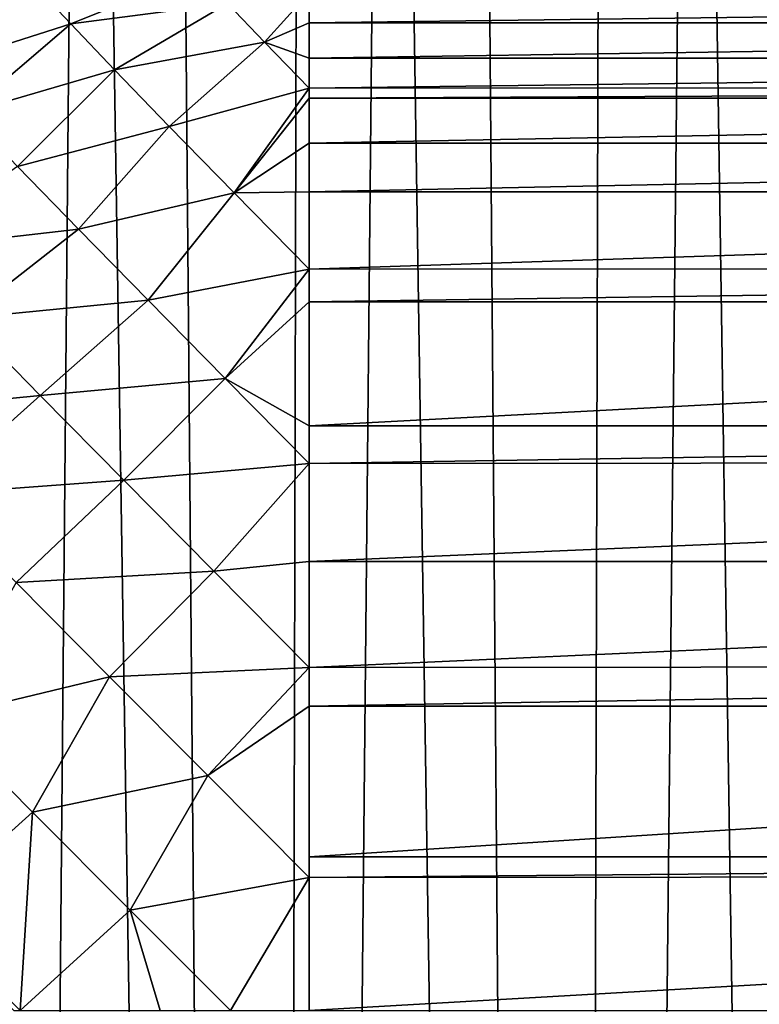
# Model space of a CAD drawing. Header units: millimetres. Extents: x -110 to 110, y 0 to 80.
# Tile 292 of 439: x 69.82 to 71.17, y 26.05 to 27.85. Entities that reach past the tile are written whole.
import ezdxf

# ---------------------------------------------------------------- set-up
doc = ezdxf.new("R2010")
doc.units = ezdxf.units.MM
doc.header["$LTSCALE"] = 59.460957
for name, color, linetype in [('103', 7, 'CONTINUOUS'), ('104', 7, 'CONTINUOUS'), ('30', 7, 'CONTINUOUS'), ('54', 7, 'CONTINUOUS'), ('6', 7, 'CONTINUOUS')]:
    doc.layers.add(name, color=color, linetype=linetype)

msp = doc.modelspace()

# ---------------------------------------------------------------- linework, layer by layer
at = {"layer": '103', "color": 7, "linetype": 'CONTINUOUS'}
for points in [[(69.8196, 27.9432, 50.2752), (69.5932, 27.8146, 50.5086), (69.8551, 27.9036, 50.5117), (69.8196, 27.9432, 50.2752)], [(69.8551, 27.9036, 50.5117), (69.9135, 27.8412, 50.7386), (70.1468, 27.9354, 50.5879), (69.8551, 27.9036, 50.5117)], [(70.1468, 27.9354, 50.5879), (69.9135, 27.8412, 50.7386), (70.2005, 27.8787, 50.7596), (70.1468, 27.9354, 50.5879)], [(69.5932, 27.8146, 50.5086), (69.6475, 27.7563, 50.7363), (69.8551, 27.9036, 50.5117), (69.5932, 27.8146, 50.5086)], [(69.8551, 27.9036, 50.5117), (69.6475, 27.7563, 50.7363), (69.9135, 27.8412, 50.7386), (69.8551, 27.9036, 50.5117)], [(70.2005, 27.8787, 50.7596), (70.2683, 27.8081, 50.921), (70.35, 27.8989, 50.7241), (70.2005, 27.8787, 50.7596)], [(70.35, 27.8989, 50.7241), (70.2683, 27.8081, 50.921), (70.35, 27.8432, 50.8538), (70.35, 27.8989, 50.7241)], [(69.9135, 27.8412, 50.7386), (69.9936, 27.7573, 50.9514), (70.2005, 27.8787, 50.7596), (69.9135, 27.8412, 50.7386)], [(70.2005, 27.8787, 50.7596), (69.9936, 27.7573, 50.9514), (70.2683, 27.8081, 50.921), (70.2005, 27.8787, 50.7596)], [(69.6475, 27.7563, 50.7363), (69.7223, 27.6778, 50.9519), (69.9135, 27.8412, 50.7386), (69.6475, 27.7563, 50.7363)], [(69.9135, 27.8412, 50.7386), (69.7223, 27.6778, 50.9519), (69.9936, 27.7573, 50.9514), (69.9135, 27.8412, 50.7386)], [(70.35, 27.8432, 50.8538), (70.2683, 27.8081, 50.921), (70.35, 27.7784, 50.9793), (70.35, 27.8432, 50.8538)], [(69.9936, 27.7573, 50.9514), (70.094, 27.6535, 51.1461), (70.2683, 27.8081, 50.921), (69.9936, 27.7573, 50.9514)], [(70.2683, 27.8081, 50.921), (70.094, 27.6535, 51.1461), (70.35, 27.7238, 51.0707), (70.2683, 27.8081, 50.921)], [(70.2683, 27.8081, 50.921), (70.35, 27.7238, 51.0707), (70.35, 27.7784, 50.9793), (70.2683, 27.8081, 50.921)], [(69.7223, 27.6778, 50.9519), (69.8163, 27.5803, 51.1515), (69.9936, 27.7573, 50.9514), (69.7223, 27.6778, 50.9519)], [(69.9936, 27.7573, 50.9514), (69.8163, 27.5803, 51.1515), (70.094, 27.6535, 51.1461), (69.9936, 27.7573, 50.9514)], [(70.094, 27.6535, 51.1461), (70.2127, 27.5318, 51.3189), (70.35, 27.7238, 51.0707), (70.094, 27.6535, 51.1461)], [(70.35, 27.7238, 51.0707), (70.2127, 27.5318, 51.3189), (70.35, 27.705, 51.0999), (70.35, 27.7238, 51.0707)], [(70.35, 27.705, 51.0999), (70.2127, 27.5318, 51.3189), (70.35, 27.6232, 51.215), (70.35, 27.705, 51.0999)], [(69.8163, 27.5803, 51.1515), (69.9279, 27.4655, 51.332), (70.094, 27.6535, 51.1461), (69.8163, 27.5803, 51.1515)], [(70.094, 27.6535, 51.1461), (69.9279, 27.4655, 51.332), (70.2127, 27.5318, 51.3189), (70.094, 27.6535, 51.1461)], [(70.35, 27.6232, 51.215), (70.2127, 27.5318, 51.3189), (70.35, 27.5336, 51.324), (70.35, 27.6232, 51.215)], [(69.8163, 27.5803, 51.1515), (69.5975, 27.4274, 51.2222), (69.9279, 27.4655, 51.332), (69.8163, 27.5803, 51.1515)], [(69.9279, 27.4655, 51.332), (70.0552, 27.3354, 51.4903), (70.2127, 27.5318, 51.3189), (69.9279, 27.4655, 51.332)], [(70.2127, 27.5318, 51.3189), (70.0552, 27.3354, 51.4903), (70.35, 27.392, 51.4689), (70.2127, 27.5318, 51.3189)], [(70.2127, 27.5318, 51.3189), (70.35, 27.392, 51.4689), (70.35, 27.5336, 51.324), (70.2127, 27.5318, 51.3189)], [(69.5975, 27.4274, 51.2222), (69.719, 27.3025, 51.4122), (69.9279, 27.4655, 51.332), (69.5975, 27.4274, 51.2222)], [(69.9279, 27.4655, 51.332), (69.719, 27.3025, 51.4122), (70.0552, 27.3354, 51.4903), (69.9279, 27.4655, 51.332)], [(70.0552, 27.3354, 51.4903), (70.1962, 27.1921, 51.6238), (70.35, 27.392, 51.4689), (70.0552, 27.3354, 51.4903)], [(70.35, 27.392, 51.4689), (70.1962, 27.1921, 51.6238), (70.35, 27.3323, 51.5218), (70.35, 27.392, 51.4689)], [(69.719, 27.3025, 51.4122), (69.8575, 27.1611, 51.5775), (70.0552, 27.3354, 51.4903), (69.719, 27.3025, 51.4122)], [(70.0552, 27.3354, 51.4903), (69.8575, 27.1611, 51.5775), (70.1962, 27.1921, 51.6238), (70.0552, 27.3354, 51.4903)], [(70.35, 27.3323, 51.5218), (70.1962, 27.1921, 51.6238), (70.35, 27.1052, 51.6893), (70.35, 27.3323, 51.5218)], [(69.719, 27.3025, 51.4122), (69.5115, 27.1266, 51.4507), (69.8575, 27.1611, 51.5775), (69.719, 27.3025, 51.4122)], [(69.8575, 27.1611, 51.5775), (70.0105, 27.0057, 51.7151), (70.1962, 27.1921, 51.6238), (69.8575, 27.1611, 51.5775)], [(70.1962, 27.1921, 51.6238), (70.0105, 27.0057, 51.7151), (70.35, 27.0366, 51.7309), (70.1962, 27.1921, 51.6238)], [(70.1962, 27.1921, 51.6238), (70.35, 27.0366, 51.7309), (70.35, 27.1052, 51.6893), (70.1962, 27.1921, 51.6238)], [(69.5115, 27.1266, 51.4507), (69.6552, 26.9799, 51.6198), (69.8575, 27.1611, 51.5775), (69.5115, 27.1266, 51.4507)], [(69.8575, 27.1611, 51.5775), (69.6552, 26.9799, 51.6198), (70.0105, 27.0057, 51.7151), (69.8575, 27.1611, 51.5775)], [(70.0105, 27.0057, 51.7151), (70.1753, 26.8391, 51.8227), (70.35, 27.0366, 51.7309), (70.0105, 27.0057, 51.7151)], [(70.35, 27.0366, 51.7309), (70.1753, 26.8391, 51.8227), (70.35, 26.8568, 51.8232), (70.35, 27.0366, 51.7309)], [(69.6552, 26.9799, 51.6198), (69.8138, 26.8188, 51.76), (70.0105, 27.0057, 51.7151), (69.6552, 26.9799, 51.6198)], [(70.0105, 27.0057, 51.7151), (69.8138, 26.8188, 51.76), (70.1753, 26.8391, 51.8227), (70.0105, 27.0057, 51.7151)], [(70.1753, 26.8391, 51.8227), (70.35, 26.6631, 51.8987), (70.35, 26.8568, 51.8232), (70.1753, 26.8391, 51.8227)], [(69.8138, 26.8188, 51.76), (69.9846, 26.6461, 51.8688), (70.1753, 26.8391, 51.8227), (69.8138, 26.8188, 51.76)], [(70.1753, 26.8391, 51.8227), (69.9846, 26.6461, 51.8688), (70.35, 26.6631, 51.8987), (70.1753, 26.8391, 51.8227)], [(69.9846, 26.6461, 51.8688), (69.8138, 26.8188, 51.76), (69.6731, 26.5706, 51.804), (69.9846, 26.6461, 51.8688)], [(69.9846, 26.6461, 51.8688), (70.1643, 26.4651, 51.9443), (70.35, 26.6631, 51.8987), (69.9846, 26.6461, 51.8688)], [(70.35, 26.6631, 51.8987), (70.1643, 26.4651, 51.9443), (70.35, 26.592, 51.9208), (70.35, 26.6631, 51.8987)], [(69.8439, 26.3981, 51.9005), (69.9846, 26.6461, 51.8688), (69.6731, 26.5706, 51.804), (69.8439, 26.3981, 51.9005)], [(70.1643, 26.4651, 51.9443), (69.9846, 26.6461, 51.8688), (69.8439, 26.3981, 51.9005), (70.1643, 26.4651, 51.9443)], [(70.1643, 26.4651, 51.9443), (70.35, 26.2786, 51.9851), (70.35, 26.592, 51.9208), (70.1643, 26.4651, 51.9443)], [(70.35, 26.592, 51.9208), (70.35, 26.2786, 51.9851), (70.35, 26.3161, 51.9801), (70.35, 26.592, 51.9208)], [(69.8439, 26.3981, 51.9005), (69.6731, 26.5706, 51.804), (69.6413, 26.2154, 51.8615), (69.8439, 26.3981, 51.9005)], [(70.0224, 26.2185, 51.9644), (70.1643, 26.4651, 51.9443), (69.8439, 26.3981, 51.9005), (70.0224, 26.2185, 51.9644)], [(70.35, 26.2786, 51.9851), (70.1643, 26.4651, 51.9443), (70.0224, 26.2185, 51.9644), (70.35, 26.2786, 51.9851)], [(69.8208, 26.0346, 51.9287), (69.8439, 26.3981, 51.9005), (69.6413, 26.2154, 51.8615), (69.8208, 26.0346, 51.9287)], [(69.8208, 26.0346, 51.9287), (70.0224, 26.2185, 51.9644), (69.8439, 26.3981, 51.9005), (69.8208, 26.0346, 51.9287)], [(70.2057, 26.0346, 51.9948), (70.35, 26.2786, 51.9851), (70.0224, 26.2185, 51.9644), (70.2057, 26.0346, 51.9948)], [(70.2057, 26.0346, 51.9948), (70.35, 26.0346, 52), (70.35, 26.2786, 51.9851), (70.2057, 26.0346, 51.9948)], [(69.8097, 26.0346, 51.9256), (69.8208, 26.0346, 51.9287), (69.6413, 26.2154, 51.8615), (69.8097, 26.0346, 51.9256)], [(69.8208, 26.0346, 51.9287), (70.0773, 26.0346, 51.9813), (70.0224, 26.2185, 51.9644), (69.8208, 26.0346, 51.9287)], [(70.0773, 26.0346, 51.9813), (70.2057, 26.0346, 51.9948), (70.0224, 26.2185, 51.9644), (70.0773, 26.0346, 51.9813)]]:
    msp.add_3dface(points, dxfattribs=at)
at = {"layer": '104', "color": 7, "linetype": 'CONTINUOUS'}
for points in [[(74.65, 27.8989, 50.7241), (70.35, 27.8432, 50.8538), (74.65, 27.8432, 50.8538), (74.65, 27.8989, 50.7241)], [(70.35, 27.8989, 50.7241), (70.35, 27.8432, 50.8538), (74.65, 27.8989, 50.7241), (70.35, 27.8989, 50.7241)], [(74.65, 27.8432, 50.8538), (70.35, 27.7784, 50.9793), (74.65, 27.7784, 50.9793), (74.65, 27.8432, 50.8538)], [(70.35, 27.8432, 50.8538), (70.35, 27.7784, 50.9793), (74.65, 27.8432, 50.8538), (70.35, 27.8432, 50.8538)], [(74.65, 27.7784, 50.9793), (70.35, 27.7238, 51.0707), (74.65, 27.7267, 51.0663), (74.65, 27.7784, 50.9793)], [(70.35, 27.7784, 50.9793), (70.35, 27.7238, 51.0707), (74.65, 27.7784, 50.9793), (70.35, 27.7784, 50.9793)], [(74.65, 27.7267, 51.0663), (70.35, 27.705, 51.0999), (74.65, 27.705, 51.0999), (74.65, 27.7267, 51.0663)], [(70.35, 27.7238, 51.0707), (70.35, 27.705, 51.0999), (74.65, 27.7267, 51.0663), (70.35, 27.7238, 51.0707)], [(74.65, 27.705, 51.0999), (70.35, 27.6232, 51.215), (74.65, 27.6232, 51.215), (74.65, 27.705, 51.0999)], [(70.35, 27.705, 51.0999), (70.35, 27.6232, 51.215), (74.65, 27.705, 51.0999), (70.35, 27.705, 51.0999)], [(74.65, 27.6232, 51.215), (70.35, 27.5336, 51.324), (74.65, 27.5336, 51.324), (74.65, 27.6232, 51.215)], [(70.35, 27.6232, 51.215), (70.35, 27.5336, 51.324), (74.65, 27.6232, 51.215), (70.35, 27.6232, 51.215)], [(74.65, 27.5336, 51.324), (70.35, 27.392, 51.4689), (74.65, 27.3951, 51.4659), (74.65, 27.5336, 51.324)], [(70.35, 27.5336, 51.324), (70.35, 27.392, 51.4689), (74.65, 27.5336, 51.324), (70.35, 27.5336, 51.324)], [(74.65, 27.3951, 51.4659), (70.35, 27.3323, 51.5218), (74.65, 27.3323, 51.5218), (74.65, 27.3951, 51.4659)], [(70.35, 27.392, 51.4689), (70.35, 27.3323, 51.5218), (74.65, 27.3951, 51.4659), (70.35, 27.392, 51.4689)], [(74.65, 27.3323, 51.5218), (70.35, 27.1052, 51.6893), (74.65, 27.1052, 51.6893), (74.65, 27.3323, 51.5218)], [(70.35, 27.3323, 51.5218), (70.35, 27.1052, 51.6893), (74.65, 27.3323, 51.5218), (70.35, 27.3323, 51.5218)], [(70.35, 27.1052, 51.6893), (70.35, 27.0366, 51.7309), (74.65, 27.1052, 51.6893), (70.35, 27.1052, 51.6893)], [(74.65, 27.1052, 51.6893), (70.35, 27.0366, 51.7309), (74.65, 27.0398, 51.729), (74.65, 27.1052, 51.6893)], [(70.35, 27.0366, 51.7309), (70.35, 26.8568, 51.8232), (74.65, 27.0398, 51.729), (70.35, 27.0366, 51.7309)], [(74.65, 27.0398, 51.729), (70.35, 26.8568, 51.8232), (74.65, 26.8568, 51.8232), (74.65, 27.0398, 51.729)], [(70.35, 26.8568, 51.8232), (70.35, 26.6631, 51.8987), (74.65, 26.8568, 51.8232), (70.35, 26.8568, 51.8232)], [(74.65, 26.8568, 51.8232), (70.35, 26.6631, 51.8987), (74.65, 26.6665, 51.8975), (74.65, 26.8568, 51.8232)], [(70.35, 26.6631, 51.8987), (70.35, 26.592, 51.9208), (74.65, 26.6665, 51.8975), (70.35, 26.6631, 51.8987)], [(74.65, 26.6665, 51.8975), (70.35, 26.592, 51.9208), (74.65, 26.592, 51.9208), (74.65, 26.6665, 51.8975)], [(70.35, 26.592, 51.9208), (70.35, 26.3161, 51.9801), (74.65, 26.592, 51.9208), (70.35, 26.592, 51.9208)], [(74.65, 26.592, 51.9208), (70.35, 26.3161, 51.9801), (74.65, 26.3161, 51.9801), (74.65, 26.592, 51.9208)], [(70.35, 26.3161, 51.9801), (70.35, 26.2786, 51.9851), (74.65, 26.3161, 51.9801), (70.35, 26.3161, 51.9801)], [(74.65, 26.3161, 51.9801), (70.35, 26.2786, 51.9851), (74.65, 26.2821, 51.9846), (74.65, 26.3161, 51.9801)], [(70.35, 26.0346, 52), (74.65, 26.0346, 52), (74.65, 26.2821, 51.9846), (70.35, 26.0346, 52)], [(70.35, 26.2786, 51.9851), (70.35, 26.0346, 52), (74.65, 26.2821, 51.9846), (70.35, 26.2786, 51.9851)]]:
    msp.add_3dface(points, dxfattribs=at)
at = {"layer": '30', "color": 7, "linetype": 'CONTINUOUS'}
for points in [[(69.4624, 40, 34.6326), (70.0204, 40, 34.5036), (69.7415, 9.2948, 35.1154), (69.4624, 40, 34.6326)], [(69.7415, 9.2948, 35.1154), (70.0204, 40, 34.5036), (70.2828, 9.2948, 34.9977), (69.7415, 9.2948, 35.1154)], [(70.0204, 40, 34.5036), (70.5839, 40, 34.4008), (70.2828, 9.2948, 34.9977), (70.0204, 40, 34.5036)], [(70.2828, 9.2948, 34.9977), (70.5839, 40, 34.4008), (70.8291, 9.2948, 34.9057), (70.2828, 9.2948, 34.9977)], [(70.5839, 40, 34.4008), (71.1515, 40, 34.3245), (70.8291, 9.2948, 34.9057), (70.5839, 40, 34.4008)], [(70.8291, 9.2948, 34.9057), (71.1515, 40, 34.3245), (71.3791, 9.2948, 34.8397), (70.8291, 9.2948, 34.9057)], [(71.1515, 40, 34.3245), (71.7221, 40, 34.2747), (71.3791, 9.2948, 34.8397), (71.1515, 40, 34.3245)]]:
    msp.add_3dface(points, dxfattribs=at)
at = {"layer": '54', "color": 7, "linetype": 'CONTINUOUS'}
for points in [[(70.2828, 9.2948, -34.9977), (69.8014, 40, -34.5509), (69.7415, 9.2948, -35.1154), (70.2828, 9.2948, -34.9977)], [(70.354, 40, -34.4394), (69.8014, 40, -34.5509), (70.2828, 9.2948, -34.9977), (70.354, 40, -34.4394)], [(70.8291, 9.2948, -34.9057), (70.354, 40, -34.4394), (70.2828, 9.2948, -34.9977), (70.8291, 9.2948, -34.9057)], [(70.9112, 40, -34.3535), (70.354, 40, -34.4394), (70.8291, 9.2948, -34.9057), (70.9112, 40, -34.3535)], [(71.3791, 9.2948, -34.8397), (70.9112, 40, -34.3535), (70.8291, 9.2948, -34.9057), (71.3791, 9.2948, -34.8397)], [(71.4718, 40, -34.2932), (70.9112, 40, -34.3535), (71.3791, 9.2948, -34.8397), (71.4718, 40, -34.2932)]]:
    msp.add_3dface(points, dxfattribs=at)
at = {"layer": '6', "color": 7, "linetype": 'CONTINUOUS'}
for points in [[(110, 0, -55), (-110, 0, -55), (110, 80, -55), (110, 0, -55)], [(110, 80, -55), (-110, 0, -55), (-110, 80, -55), (110, 80, -55)]]:
    msp.add_3dface(points, dxfattribs=at)

doc.saveas('drawing.dxf')
